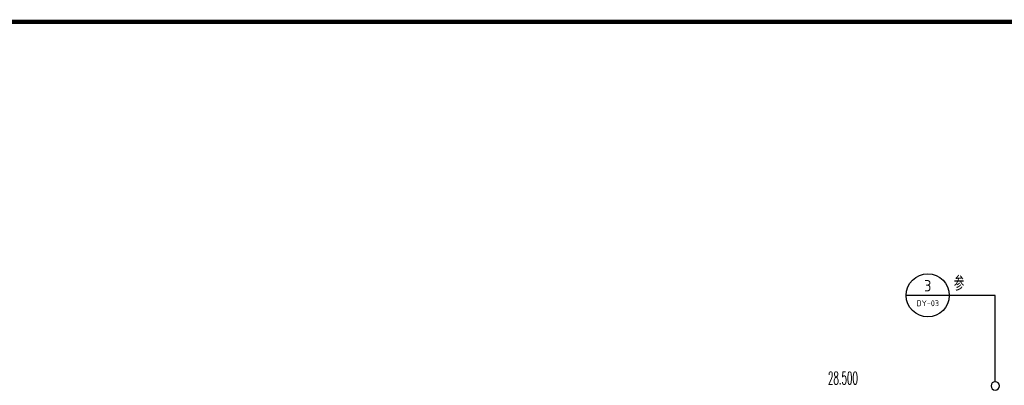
# Model space of a CAD drawing. Extents: x 1779708 to 7299578, y -1121471 to 88434.
# Tile 584 of 656: x 5519009 to 5553262, y -920602 to -907867. Entities that reach past the tile are written whole.
import ezdxf
from ezdxf.enums import TextEntityAlignment as Align

# ---------------------------------------------------------------- set-up
doc = ezdxf.new("R2010")
doc.units = 0
doc.header["$LTSCALE"] = 1000
doc.header["$MEASUREMENT"] = 0
for name, color, linetype in [('DIM_IDEN', 3, 'CONTINUOUS'), ('PUB_TEXT', 7, 'CONTINUOUS'), ('PUB_TITLE', 4, 'CONTINUOUS'), ('修改', 6, 'CONTINUOUS')]:
    doc.layers.add(name, color=color, linetype=linetype)
doc.styles.add('_TCH_DIM', font='SIMPLEX.shx', dxfattribs={"width": 0.7, "bigfont": 'GBCBIG.shx'})
doc.styles.add('_TCH_LABEL', font='COMPLEX', dxfattribs={"bigfont": 'GBCBIG'})
doc.styles.get("Standard").update_dxf_attribs({"font": 'GBENOR', "bigfont": 'GBCBIG'})

# ---------------------------------------------------------------- blocks, each defined once
blk = doc.blocks.new('A$C36B43F05')
at = {"layer": 'PUB_TITLE', "const_width": 150}
blk.add_lwpolyline([(1500, 1500), (124650, 1500), (124650, 174600), (1500, 174600)], close=True, dxfattribs=at)

msp = doc.modelspace()

# ---------------------------------------------------------------- linework, layer by layer
at = {"layer": 'DIM_IDEN'}
for p, q in [((5551349.1, -917468.2), (5549849.1, -917468.2)), ((5552945.6, -917468.2), (5551349.1, -917468.2)), ((5552945.6, -920477.5), (5552945.6, -917468.2))]:
    msp.add_line(p, q, dxfattribs=at)
msp.add_lwpolyline([(5553090, -920621.9, 1), (5552801.1, -920621.9, 1)], format="xyb", close=True, dxfattribs=at)
msp.add_circle((5550599.1, -917468.2), 750, dxfattribs=at)

# ---------------------------------------------------------------- block references
at = {"layer": '修改', "rotation": 90}
msp.add_blockref('A$C36B43F05', (5617489.1, -1032592.1), dxfattribs=at)

# ---------------------------------------------------------------- texts
at = {"layer": 'PUB_TEXT', "color": 7}
for s, height, width, p, p2 in [('3', 392.8, 0.978638, (5550473.2, -917329.5), (5550724.9, -917329.5)), ('DY-03', 201.97, 1.022865, (5550207.7, -917845.3), (5550990.4, -917845.3))]:
    msp.add_text(s, height=height, dxfattribs=dict(at, width=width)).set_placement(p, p2, align=Align.FIT)
at = {"layer": 'PUB_TEXT', "color": 7, "style": '_TCH_LABEL'}
msp.add_text('参', height=506.4, dxfattribs=at).set_placement((5551506.6, -917310.7))
at = {"layer": 'PUB_TEXT', "color": 7, "style": '_TCH_DIM', "width": 0.494118}
msp.add_text('28.500', height=446.25, dxfattribs=at).set_placement((5547127, -920574.4))

doc.saveas('drawing.dxf')
